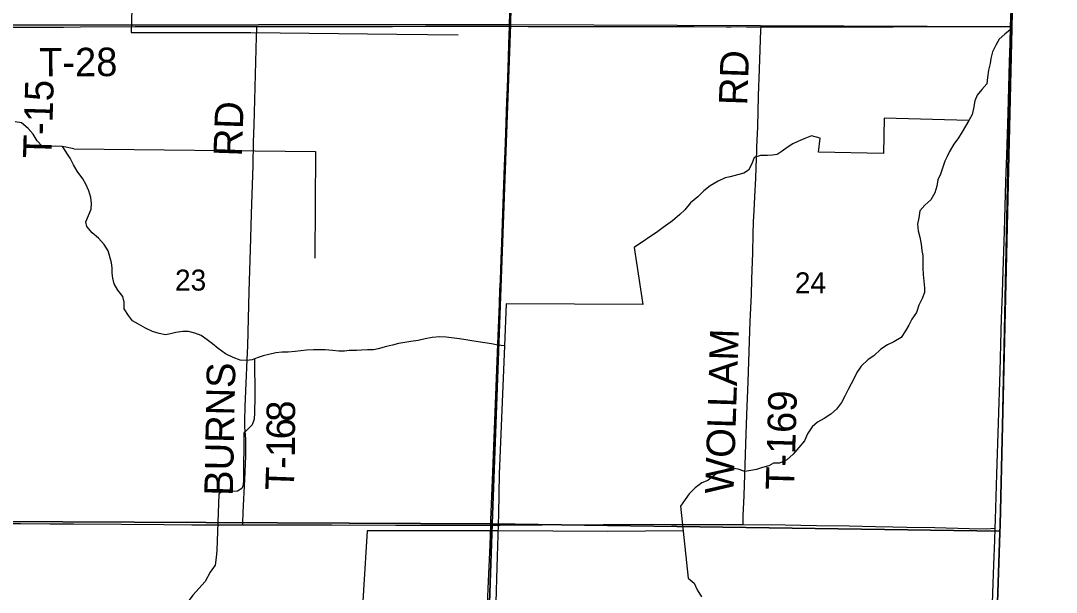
# Model space of a CAD drawing. Extents: x 1443599 to 1910620, y 1028088 to 1361369.
# Drawn here: x 1705561 to 1716462, y 1196619 to 1202642 of the extents above; entities that cross this region are included whole.
import ezdxf

# ---------------------------------------------------------------- set-up
doc = ezdxf.new("R2010")
doc.units = 0
for name, color, linetype in [('GM_X_Adjacent_County', 7, 'Continuous'), ('GM_X_County', 7, 'Continuous'), ('GM_X_Minor_River', 7, 'Continuous'), ('GM_X_Section', 7, 'Continuous'), ('GM_X_Section_Text', 7, 'Continuous'), ('GM_X_Township', 7, 'Continuous'), ('GM_X_Township_Road', 7, 'Continuous'), ('GM_X_Township_Road_Text', 7, 'Continuous'), ('GM_X_US_Route', 7, 'Continuous')]:
    doc.layers.add(name, color=color, linetype=linetype)

msp = doc.modelspace()

# ---------------------------------------------------------------- linework, layer by layer
at = {"layer": 'GM_X_Adjacent_County'}
msp.add_lwpolyline([(1718286, 1186687), (1715459, 1186693), (1715659, 1191058), (1715676, 1191570), (1715690, 1191983), (1715692, 1192031), (1715700, 1192279), (1715713, 1192667), (1715725, 1192999), (1715734, 1193264), (1715869, 1197244), (1715871, 1197331), (1715995, 1202563), (1715999, 1202734), (1716081, 1206208), (1716166, 1207871), (1716328, 1213224)], dxfattribs=at)
at = {"layer": 'GM_X_County'}
msp.add_lwpolyline([(1716328, 1213224), (1716166, 1207871), (1716081, 1206208), (1715999, 1202734), (1715995, 1202563), (1715871, 1197331), (1715869, 1197244), (1715734, 1193264), (1715725, 1192999), (1715713, 1192667), (1715700, 1192279), (1715692, 1192031), (1715690, 1191983), (1715676, 1191570), (1715659, 1191058), (1715459, 1186693), (1715395, 1185244), (1715330, 1181501), (1715327, 1181390), (1715278, 1178840), (1715219, 1176096), (1715163, 1173520), (1715161, 1173452), (1715128, 1172002)], dxfattribs=at)
at = {"layer": 'GM_X_Minor_River'}
for points in [[(1706788, 1204208), (1706780, 1203893), (1706738, 1203024), (1706722, 1202517), (1707982, 1202517), (1709520, 1202501), (1710167, 1202493)], [(1715998, 1202563), (1715919, 1202501), (1715860, 1202446), (1715825, 1202382), (1715789, 1202313), (1715774, 1202243), (1715766, 1202191), (1715748, 1202119), (1715739, 1202043), (1715732, 1201975), (1715679, 1201918), (1715628, 1201856), (1715605, 1201796), (1715592, 1201716), (1715575, 1201654), (1715540, 1201591), (1715507, 1201531), (1715472, 1201470), (1715432, 1201408), (1715383, 1201339), (1715338, 1201263), (1715315, 1201211), (1715290, 1201160), (1715267, 1201098), (1715244, 1201024), (1715215, 1200964), (1715204, 1200898), (1715185, 1200827), (1715141, 1200755), (1715078, 1200698), (1715027, 1200638), (1715016, 1200566), (1715001, 1200497), (1715008, 1200426), (1715027, 1200360), (1715040, 1200287), (1715047, 1200219), (1715056, 1200169), (1715057, 1200105), (1715056, 1200037), (1715061, 1199966), (1715066, 1199898), (1715075, 1199828), (1715076, 1199776), (1715049, 1199714), (1715016, 1199644), (1714989, 1199568), (1714943, 1199495), (1714908, 1199435), (1714873, 1199372), (1714828, 1199304), (1714753, 1199257), (1714684, 1199226), (1714616, 1199181), (1714540, 1199110), (1714480, 1199071), (1714408, 1199002), (1714361, 1198935), (1714330, 1198869), (1714303, 1198817), (1714270, 1198756), (1714237, 1198686), (1714202, 1198618), (1714147, 1198549), (1714088, 1198496), (1714019, 1198449), (1713950, 1198410), (1713891, 1198361), (1713844, 1198287), (1713810, 1198215), (1713753, 1198146), (1713692, 1198075), (1713625, 1198014), (1713548, 1197981), (1713486, 1197978), (1713435, 1197953), (1713371, 1197934), (1713306, 1197912), (1713246, 1197901), (1713182, 1197892), (1713114, 1197916), (1713042, 1197925), (1712988, 1197913), (1712933, 1197896), (1712868, 1197855), (1712793, 1197798), (1712731, 1197773), (1712660, 1197720), (1712598, 1197657), (1712555, 1197597), (1712507, 1197525)], [(1706121, 1201291), (1706002, 1201317), (1705932, 1201320), (1705853, 1201315), (1705787, 1201318), (1705734, 1201377), (1705691, 1201446), (1705638, 1201505), (1705570, 1201564), (1705504, 1201575)], [(1715540, 1201591), (1714650, 1201615), (1714642, 1201242), (1713958, 1201257), (1713975, 1201405)], [(1713975, 1201405), (1713885, 1201428), (1713816, 1201401), (1713743, 1201368), (1713689, 1201345), (1713628, 1201306), (1713577, 1201267), (1713525, 1201233), (1713474, 1201224), (1713422, 1201221), (1713350, 1201222), (1713283, 1201199), (1713258, 1201135), (1713223, 1201068), (1713173, 1201034), (1713106, 1201017), (1713030, 1200998), (1712977, 1200985), (1712901, 1200950), (1712820, 1200902), (1712751, 1200848), (1712689, 1200785), (1712612, 1200722), (1712551, 1200649), (1712498, 1200598), (1712421, 1200531), (1712325, 1200464), (1712269, 1200419), (1712018, 1200253)], [(1710654, 1199217), (1710585, 1199222), (1710517, 1199235), (1710445, 1199246), (1710375, 1199258), (1710311, 1199269), (1710247, 1199278), (1710179, 1199291), (1710097, 1199300), (1710041, 1199307), (1709973, 1199312), (1709891, 1199305), (1709818, 1199290), (1709744, 1199273), (1709668, 1199263), (1709605, 1199250), (1709539, 1199239), (1709474, 1199224), (1709412, 1199208), (1709323, 1199184), (1709273, 1199173), (1709213, 1199174), (1709149, 1199171), (1709095, 1199167), (1709020, 1199165), (1708970, 1199159), (1708910, 1199160), (1708842, 1199167), (1708766, 1199172), (1708698, 1199174), (1708643, 1199174), (1708571, 1199170), (1708509, 1199162), (1708451, 1199155), (1708378, 1199150), (1708312, 1199148), (1708248, 1199141), (1708173, 1199126), (1708113, 1199111), (1708051, 1199089), (1707996, 1199068), (1707942, 1199061), (1707872, 1199066), (1707796, 1199093), (1707716, 1199133), (1707641, 1199188), (1707580, 1199237), (1707522, 1199280), (1707461, 1199325), (1707395, 1199350), (1707327, 1199367), (1707267, 1199368), (1707194, 1199355), (1707136, 1199342), (1707084, 1199333), (1707020, 1199344), (1706948, 1199365), (1706874, 1199401), (1706801, 1199444), (1706739, 1199479), (1706696, 1199534), (1706649, 1199607), (1706650, 1199677), (1706635, 1199737), (1706582, 1199802), (1706545, 1199869), (1706530, 1199927), (1706524, 1199983), (1706523, 1200038), (1706516, 1200090), (1706497, 1200166), (1706480, 1200217), (1706439, 1200284), (1706380, 1200351), (1706314, 1200408), (1706257, 1200473), (1706246, 1200523), (1706275, 1200589), (1706302, 1200655), (1706307, 1200717), (1706300, 1200777), (1706277, 1200849), (1706246, 1200920), (1706215, 1200975), (1706154, 1201056), (1706117, 1201123), (1706080, 1201193), (1706002, 1201317)], [(1706121, 1201291), (1708664, 1201263), (1708657, 1200139)], [(1712018, 1200253), (1712110, 1199652), (1710670, 1199658), (1710654, 1199217), (1710598, 1197863), (1710592, 1197444), (1710573, 1196885), (1710542, 1195766), (1710493, 1194556), (1710450, 1193336), (1710402, 1192101)], [(1708022, 1199078), (1708026, 1198683), (1708023, 1198510), (1708020, 1198444), (1707997, 1198385), (1707963, 1198349), (1707926, 1198313), (1707908, 1198298), (1707906, 1197804), (1707903, 1197746), (1707887, 1197711), (1707844, 1197685), (1707762, 1197680), (1707732, 1197681), (1707684, 1197676), (1707653, 1197662), (1707645, 1197654), (1707624, 1197059), (1707617, 1196987), (1707609, 1196903), (1707556, 1196830), (1707502, 1196734), (1707374, 1196588), (1707206, 1196360)], [(1712507, 1197525), (1712588, 1196768)], [(1712535, 1197265), (1711742, 1197261), (1710585, 1197265), (1709207, 1197265), (1709132, 1196015)], [(1712588, 1196768), (1712650, 1196714), (1712681, 1196643), (1712726, 1196572)]]:
    msp.add_lwpolyline(points, dxfattribs=at)
at = {"layer": 'GM_X_Section'}
for points in [[(1705538, 1207892), (1710814, 1207878), (1710715, 1202600), (1705409, 1202593)], [(1705409, 1202593), (1710715, 1202600), (1710523, 1197340), (1705247, 1197365)], [(1710715, 1202600), (1715981, 1202580), (1715871, 1197357), (1715868, 1197263), (1710523, 1197340)], [(1705247, 1197365), (1710523, 1197340), (1710346, 1192038), (1705055, 1192018)], [(1710523, 1197340), (1715868, 1197263), (1715692, 1192060), (1715690, 1192008), (1710346, 1192038)]]:
    msp.add_lwpolyline(points, close=True, dxfattribs=at)
at = {"layer": 'GM_X_Township'}
msp.add_lwpolyline([(1716328, 1213224), (1716166, 1207871), (1716081, 1206208), (1715999, 1202734), (1715995, 1202563), (1715871, 1197331), (1715869, 1197244), (1715734, 1193264), (1715725, 1192999), (1715713, 1192667), (1715700, 1192279), (1715692, 1192031), (1715690, 1191983), (1715676, 1191570), (1715659, 1191058), (1715459, 1186693)], dxfattribs=at)
at = {"layer": 'GM_X_Township_Road'}
for points in [[(1710705, 1202584), (1710709, 1202740), (1710714, 1202953), (1710719, 1203117), (1710724, 1203281), (1710730, 1203478), (1710733, 1203642), (1710741, 1203888), (1710752, 1204331), (1710766, 1204856), (1710775, 1205185), (1710776, 1205219)], [(1705409, 1202573), (1705421, 1202573), (1705567, 1202572), (1705715, 1202573), (1706010, 1202574), (1706191, 1202576), (1706766, 1202579), (1707111, 1202581), (1707603, 1202580), (1708047, 1202581)], [(1707899, 1197329), (1707900, 1197349), (1707903, 1197462), (1707919, 1197806), (1707930, 1198052), (1707931, 1198167), (1707929, 1198232), (1707921, 1198363), (1707920, 1198428), (1707925, 1198576), (1707943, 1199067), (1707950, 1199215), (1707966, 1199788), (1707979, 1200231), (1707991, 1200607), (1708007, 1201115), (1708013, 1201361), (1708018, 1201541), (1708044, 1202475), (1708046, 1202557), (1708047, 1202581)], [(1708047, 1202581), (1708293, 1202581), (1708622, 1202581), (1709016, 1202582), (1709476, 1202582), (1709821, 1202583), (1710248, 1202584), (1710691, 1202584), (1710705, 1202584)], [(1710508, 1197327), (1710510, 1197380), (1710532, 1197888), (1710584, 1199233), (1710601, 1199659), (1710606, 1199807), (1710610, 1199905), (1710614, 1200020), (1710618, 1200133), (1710624, 1200297), (1710633, 1200510), (1710655, 1201117), (1710661, 1201264), (1710667, 1201461), (1710678, 1201789), (1710684, 1201937), (1710695, 1202249), (1710699, 1202396), (1710705, 1202576), (1710705, 1202584)], [(1710705, 1202584), (1710904, 1202580), (1711101, 1202580), (1711348, 1202580), (1711676, 1202579), (1711791, 1202580), (1711894, 1202580), (1712021, 1202580), (1712152, 1202580), (1712333, 1202579), (1712645, 1202579), (1712990, 1202578), (1713039, 1202578), (1713104, 1202579), (1713202, 1202578), (1713266, 1202578), (1713354, 1202578)], [(1713166, 1197334), (1713166, 1197357), (1713166, 1197375), (1713166, 1197424), (1713176, 1197637), (1713194, 1198179), (1713205, 1198490), (1713218, 1198835), (1713241, 1199474), (1713252, 1199753), (1713256, 1199917), (1713266, 1200195), (1713271, 1200392), (1713275, 1200523), (1713281, 1200638), (1713290, 1200786), (1713298, 1200982), (1713307, 1201195), (1713309, 1201260), (1713310, 1201309), (1713319, 1201523), (1713329, 1201851), (1713339, 1202130), (1713353, 1202540), (1713354, 1202578)], [(1713354, 1202578), (1713628, 1202577), (1713792, 1202578), (1713995, 1202578), (1714235, 1202578), (1714416, 1202578), (1714596, 1202578), (1714744, 1202578), (1714925, 1202580), (1715220, 1202581), (1715795, 1202581), (1715981, 1202581)], [(1705245, 1197344), (1705557, 1197342), (1705869, 1197340), (1706115, 1197339), (1706623, 1197336), (1707066, 1197334), (1707361, 1197331), (1707706, 1197329), (1707899, 1197329)], [(1707899, 1197329), (1708132, 1197328), (1708378, 1197329), (1708837, 1197329), (1709510, 1197327), (1709690, 1197326), (1709952, 1197326), (1710280, 1197326), (1710477, 1197327), (1710508, 1197327)], [(1710318, 1192018), (1710321, 1192131), (1710340, 1192672), (1710355, 1193098), (1710381, 1193837), (1710386, 1194050), (1710400, 1194378), (1710414, 1194755), (1710425, 1195067), (1710433, 1195329), (1710442, 1195608), (1710457, 1195953), (1710466, 1196199), (1710476, 1196477), (1710482, 1196658), (1710501, 1197117), (1710508, 1197327)], [(1710508, 1197327), (1710608, 1197326), (1711051, 1197329), (1711691, 1197334), (1712199, 1197335), (1712412, 1197333), (1712494, 1197332), (1712658, 1197334), (1712789, 1197333), (1713166, 1197334)], [(1713166, 1197334), (1713166, 1197334), (1713609, 1197329), (1713937, 1197324), (1714282, 1197318), (1714560, 1197311), (1714741, 1197307), (1714888, 1197305), (1715183, 1197300), (1715544, 1197292), (1715724, 1197289), (1715818, 1197293)]]:
    msp.add_lwpolyline(points, dxfattribs=at)
at = {"layer": 'GM_X_US_Route'}
msp.add_lwpolyline([(1715786, 1196399), (1715797, 1196710), (1715804, 1196907), (1715814, 1197169), (1715818, 1197293), (1715821, 1197387), (1715837, 1197863), (1715870, 1198946), (1715882, 1199372), (1715886, 1199503), (1715894, 1199766), (1715898, 1199897), (1715916, 1200422), (1715930, 1200947), (1715941, 1201225), (1715954, 1201668), (1715970, 1202209), (1715975, 1202406), (1715981, 1202581), (1715986, 1202761)], dxfattribs=at)

# ---------------------------------------------------------------- texts
at = {"layer": 'GM_X_Section_Text'}
for s, p in [('23', (1707185, 1199798)), ('24', (1713710, 1199769))]:
    msp.add_text(s, height=221, rotation=0, dxfattribs=at).set_placement(p)
at = {"layer": 'GM_X_Township_Road_Text'}
for s, rotation, p in [('T-28', 0.3519, (1705755, 1202053)), ('RD', 88.0414, (1713209, 1201746)), ('T-15', 88.2547, (1705884, 1201189)), ('RD', 88.023, (1707889, 1201208)), ('WOLLAM', 88.1678, (1713064, 1197653)), ('BURNS', 88.8456, (1707793, 1197633)), ('T-169', 88.3172, (1713702, 1197693)), ('8', 89.9811, (1708449, 1198416)), ('6', 89.828, (1708448, 1198230)), ('1', 89.3202, (1708446, 1198043)), ('-', 88.7838, (1708444, 1197917)), ('T', 87.9639, (1708435, 1197688))]:
    msp.add_text(s, height=300, rotation=rotation, dxfattribs=at).set_placement(p)

doc.saveas('drawing.dxf')
